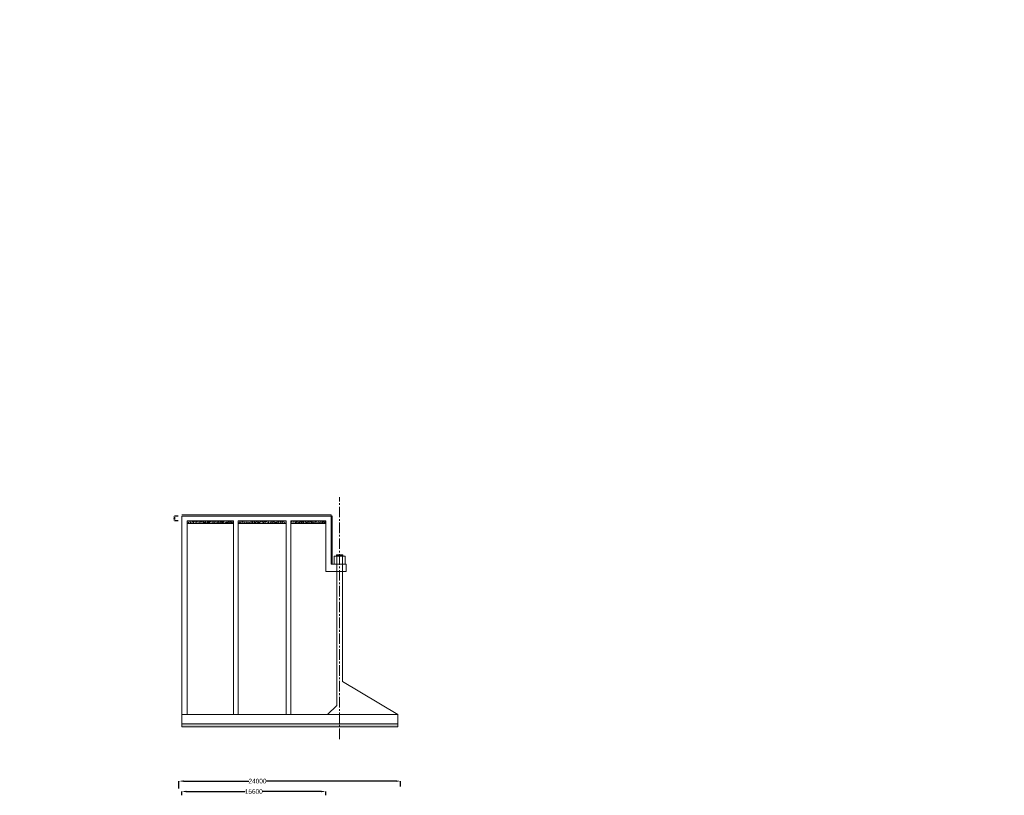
# Model space of a CAD drawing. Header units: millimetres. Extents: x -20950785 to 389010297, y -11535949 to 14056629.
# Tile 399 of 654: x 16144236 to 16250861, y -1668714 to -1584752. Entities that reach past the tile are written whole.
import ezdxf

# ---------------------------------------------------------------- set-up
doc = ezdxf.new("R2010")
doc.units = ezdxf.units.MM
doc.header["$LTSCALE"] = 60
doc.header["$MEASUREMENT"] = 0
doc.linetypes.add('CENTER2', pattern=[28.575, 19.05, -3.175, 3.175, -3.175])
doc.styles.add('PDF Arial Bold', font='times.ttf')
doc.dimstyles.get("Standard").update_dxf_attribs({"dimtxt": 400, "dimasz": 215, "dimexe": 0.18, "dimexo": 0.0625, "dimgap": 0.09, "dimtad": 0, "dimtih": 1, "dimtoh": 1, "dimdec": 0, "dimzin": 4, "dimdsep": 46, "dimtxsty": 'Standard', "dimblk": 'OPEN90', "dimcen": 0, "dimadec": 0, "dimazin": 1, "dimtfac": 1, "dimtdec": 0, "dimtix": 1, "dimtofl": 0, "dimtmove": 0, "dimatfit": 3, "dimldrblk": 'OPEN30', "dimfxl": 1, "dimtolj": 1, "dimtzin": 0, "dimarcsym": 0})
pattern_1 = [(50, (-15706502.97, 1645590.5), (286.904073, -25.100854), [30, -330]), (355, (-15706502.97, 1645590.5), (-55.5005334, 300.8768535), [24, -264]), (100.4514445, (-15706479.07, 1645588.4), (231.4035387, 275.7759964), [25.4960768, -280.4568448]), (46.1842, (-15706502.97, 1645670.5), (426.8965323, -66.2077123), [45, -495]), (96.6356355, (-15706467.4, 1645665), (373.864778, 389.6474403), [38.244137, -420.685504]), (351.184164, (-15706502.97, 1645670.5), (373.864778, 389.64744), [36, -396.0000004]), (21, (-15706462.97, 1645650.5), (238.7628208, -161.0475563), [30, -330]), (326, (-15706462.97, 1645650.5), (97.3261328, 290.060018), [24, -264]), (71.4514447, (-15706443.08, 1645637.08), (336.0889507, 129.0124611), [25.496076, -280.4568448]), (37.5, (-15706502.97, 1645590.5), (4.86394213, 133.15754153), [0, -260.8, 0, -268, 0, -265]), (7.5, (-15706502.97, 1645590.5), (105.227815, 157.76468475), [0, -152.8, 0, -254.8, 0, -101]), (327.5, (-15706592.17, 1645590.5), (213.52897447, -9.0219487), [0, -100, 0, -312, 0, -414]), (317.5, (-15706632.17, 1645590.5), (233.2744677, 40.0419929), [0, -130, 0, -207.2, 0, -294])]

# ---------------------------------------------------------------- blocks, each defined once
blk = doc.blocks.new('*D1993')
at = {"color": 0, "linetype": 'Continuous', "lineweight": -2, "ltscale": 2, "transparency": 16777216}
for p, q in [((16161391, -1638491), (16161013, -1638491)), ((16161013, -1638841), (16161013, -1638641)), ((16161398, -1638991), (16161013, -1638991))]:
    blk.add_line(p, q, dxfattribs=at)
at = {"color": 0, "linetype": 'Continuous', "lineweight": 9, "ltscale": 2, "transparency": 16777216}
for points in [[(16160988, -1638641), (16161038, -1638641), (16161013, -1638491)], [(16160988, -1638841), (16161038, -1638841), (16161013, -1638991)]]:
    blk.add_solid(points, dxfattribs=at)
at = {"layer": 'Defpoints', "color": 0, "linetype": 'Continuous', "lineweight": 9, "ltscale": 2, "transparency": 16777216}
for p in [(16161013, -1638491), (16161391, -1638491), (16161398, -1638991)]:
    blk.add_point(p, dxfattribs=at)
at = {"color": 0, "linetype": 'Continuous', "lineweight": 9, "ltscale": 2, "transparency": 16777216, "insert": (16161013, -1638741), "char_height": 250, "attachment_point": 5, "rotation": 90, "style": 'PDF Arial Bold'}
blk.add_mtext('\\A1;500', dxfattribs=at)
blk = doc.blocks.new('*D1996')
at = {"color": 0, "linetype": 'Continuous', "lineweight": -2, "ltscale": 2, "transparency": 16777216}
for p, q in [((16161784, -1668683), (16161784, -1668304)), ((16162284, -1668304), (16168667, -1668304)), ((16176884, -1668304), (16170501, -1668304)), ((16177384, -1668714), (16177384, -1668304))]:
    blk.add_line(p, q, dxfattribs=at)
at = {"color": 0, "linetype": 'Continuous', "lineweight": 9, "ltscale": 2, "transparency": 16777216}
for points in [[(16162284, -1668221), (16162284, -1668387), (16161784, -1668304)], [(16176884, -1668221), (16176884, -1668387), (16177384, -1668304)]]:
    blk.add_solid(points, dxfattribs=at)
at = {"layer": 'Defpoints', "color": 0, "linetype": 'Continuous', "lineweight": 9, "ltscale": 2, "transparency": 16777216}
for p in [(16177384, -1668304), (16161784, -1668683), (16177384, -1668714)]:
    blk.add_point(p, dxfattribs=at)
at = {"color": 0, "linetype": 'Continuous', "lineweight": 9, "ltscale": 2, "transparency": 16777216, "insert": (16169584, -1668304), "char_height": 500, "attachment_point": 5, "style": 'PDF Arial Bold'}
blk.add_mtext('\\A1;{\\fArial|b0|i0|c0|p34;15600}', dxfattribs=at)
blk = doc.blocks.new('*D1997')
at = {"color": 0, "linetype": 'Continuous', "lineweight": -2, "ltscale": 2, "transparency": 16777216}
for p, q in [((16161484, -1667989), (16161484, -1667179)), ((16161984, -1667179), (16169040, -1667179)), ((16184984, -1667179), (16170928, -1667179)), ((16185484, -1667750), (16185484, -1667179))]:
    blk.add_line(p, q, dxfattribs=at)
at = {"color": 0, "linetype": 'Continuous', "lineweight": 9, "ltscale": 2, "transparency": 16777216}
for points in [[(16161984, -1667096), (16161984, -1667262), (16161484, -1667179)], [(16184984, -1667096), (16184984, -1667262), (16185484, -1667179)]]:
    blk.add_solid(points, dxfattribs=at)
at = {"layer": 'Defpoints', "color": 0, "linetype": 'Continuous', "lineweight": 9, "ltscale": 2, "transparency": 16777216}
for p in [(16185484, -1667179), (16161484, -1667989), (16185484, -1667750)]:
    blk.add_point(p, dxfattribs=at)
at = {"color": 0, "linetype": 'Continuous', "lineweight": 9, "ltscale": 2, "transparency": 16777216, "insert": (16169984, -1667179), "char_height": 500, "attachment_point": 5, "style": 'PDF Arial Bold'}
blk.add_mtext('\\A1;{\\fArial|b0|i0|c0|p34;24000}', dxfattribs=at)

msp = doc.modelspace()

# ---------------------------------------------------------------- hatches: boundary and pattern name
at = {"linetype": 'Continuous', "lineweight": 9, "ltscale": 2}
h = msp.add_hatch(dxfattribs=at)
h.set_pattern_fill('AR-CONC', scale=40)
h.set_pattern_definition(pattern_1)
h.paths.add_polyline_path([(16167384.03, -1639284.5), (16167384.03, -1638984.5), (16162384.03, -1638984.5), (16162384.03, -1639284.5)])
h = msp.add_hatch(dxfattribs=at)
h.set_pattern_fill('AR-CONC', scale=40)
h.set_pattern_definition(pattern_1)
h.paths.add_polyline_path([(16173084.03, -1639284.5), (16173084.03, -1638984.5), (16167884.03, -1638984.5), (16167884.03, -1639284.5)])
h = msp.add_hatch(dxfattribs=at)
h.set_pattern_fill('AR-CONC', scale=40)
h.set_pattern_definition(pattern_1)
h.paths.add_polyline_path([(16177384.03, -1639284.5), (16177384.03, -1638984.5), (16173584.03, -1638984.5), (16173584.03, -1639284.5)])
h = msp.add_hatch(dxfattribs=at)
h.set_pattern_fill('ANSI31', scale=2)
h.set_pattern_definition([(45, (-7961476.32383, 1792638.37648), (-0.1767766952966, 0.1767766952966), [])])
h.paths.add_polyline_path([(16178884.03, -1642684.5), (16178534.03, -1642684.5), (16178534.03, -1642844.5), (16178884.03, -1642844.5)])
h.paths.add_polyline_path([(16179234.03, -1642684.5), (16178884.03, -1642684.5), (16178884.03, -1642844.5), (16179234.03, -1642844.5)])
h = msp.add_hatch(dxfattribs=at)
h.set_pattern_fill('AR-CONC', scale=40)
h.set_pattern_definition(pattern_1)
h.paths.add_polyline_path([(16178884.03, -1661284.5), (16178884.03, -1660984.5), (16161784.03, -1660984.5), (16161784.03, -1661284.5)])
h.paths.add_polyline_path([(16178884.03, -1660984.5), (16178884.03, -1661284.5), (16185184.03, -1661284.5), (16185184.03, -1660984.5)])

# ---------------------------------------------------------------- linework, layer by layer
at = {"linetype": 'CENTER2', "lineweight": 9}
msp.add_line((16178884.03, -1662622), (16178884.03, -1636446.62), dxfattribs=at)
at = {"color": 7, "linetype": 'Continuous', "lineweight": 9}
for p, q in [((16177984.03, -1638334.5), (16161784.03, -1638334.5)), ((16161784.03, -1638484.5), (16161784.03, -1659984.5)), ((16161784.03, -1661284.5), (16161784.03, -1638484.5)), ((16177384.03, -1638484.5), (16161784.03, -1638484.5)), ((16177984.03, -1638484.5), (16177384.03, -1638484.5)), ((16177984.03, -1638484.5), (16177984.03, -1638334.5)), ((16177984.03, -1643684.5), (16177984.03, -1638478.15)), ((16178064.03, -1643684.5), (16178064.03, -1638478.15)), ((16167384.03, -1638984.5), (16162384.03, -1638984.5)), ((16162384.03, -1659984.5), (16162384.03, -1638984.5)), ((16167384.03, -1639284.5), (16162384.03, -1639284.5)), ((16167384.03, -1659984.5), (16167384.03, -1638984.5)), ((16173084.03, -1638984.5), (16167884.03, -1638984.5)), ((16167884.03, -1659984.5), (16167884.03, -1638984.5)), ((16173084.03, -1639284.5), (16167884.03, -1639284.5)), ((16173084.03, -1659984.5), (16173084.03, -1638984.5)), ((16177384.03, -1638984.5), (16173584.03, -1638984.5)), ((16173584.03, -1659984.5), (16173584.03, -1638984.5)), ((16177384.03, -1639284.5), (16173584.03, -1639284.5)), ((16177384.03, -1638984.5), (16177384.03, -1644484.5)), ((16179484.03, -1642844.5), (16178284.03, -1642844.5)), ((16178284.03, -1642844.5), (16178284.03, -1643684.5)), ((16178584.03, -1649024.29), (16178584.03, -1642684.5)), ((16179184.03, -1649046.23), (16179184.03, -1642684.5)), ((16179184.03, -1649046.23), (16179184.03, -1642684.5)), ((16179484.03, -1643684.5), (16179484.03, -1642844.5)), ((16177984.03, -1643684.5), (16178734.03, -1643684.5)), ((16178734.03, -1643684.5), (16179584.03, -1643684.5)), ((16179584.03, -1643684.5), (16179584.03, -1644484.5)), ((16179584.03, -1644484.5), (16177384.03, -1644484.5)), ((16178584.03, -1658984.5), (16178584.03, -1649024.29)), ((16179184.03, -1656384.5), (16179184.03, -1649046.23)), ((16179184.03, -1656384.5), (16179184.03, -1649046.23)), ((16185184.03, -1659984.5), (16161784.03, -1659984.5)), ((16185184.03, -1660984.5), (16161784.03, -1660984.5)), ((16185184.03, -1661284.5), (16161784.03, -1661284.5))]:
    msp.add_line(p, q, dxfattribs=at)
at = {"color": 7, "linetype": 'Continuous', "lineweight": 9, "ltscale": 2}
for p, q in [((16178534.03, -1642684.5), (16179234.03, -1642684.5)), ((16178534.03, -1642684.5), (16178534.03, -1642844.5)), ((16179234.03, -1642684.5), (16179234.03, -1642844.5)), ((16179184.03, -1656384.5), (16185184.03, -1659984.5)), ((16177584.03, -1659984.5), (16178584.03, -1658984.5)), ((16185184.03, -1659984.5), (16185184.03, -1660984.5)), ((16185184.03, -1661284.5), (16185184.03, -1660984.5))]:
    msp.add_line(p, q, dxfattribs=at)

# ---------------------------------------------------------------- texts
at = {"linetype": 'Continuous', "lineweight": 9, "attachment_point": 1}
for s, insert, char_height, width in [('\\pi5418.09167,t45718.09167;{\\fTimes New Roman|b0|i0|c0|p18;\\L ELEVATION OF \\P\\pi2504.57329,t42804.57329;ABUTMENT ELEMENT \\P\\pi7381.21352,t47681.21352;DIRECTION}', (12166780.87, -1584775.46), 1300, 25045.2677), ('\\pi5418.09167,t45718.09167;{\\fTimes New Roman|b0|i0|c0|p18;\\L ELEVATION OF \\P\\pi2504.57329,t42804.57329;ABUTMENT ELEMENT \\P\\pi7381.21352,t47681.21352;DIRECTION}', (13524705.37, -1584775.46), 1300, 25045.2677), ('\\pi5418.09167,t45718.09167;{\\fTimes New Roman|b0|i0|c0|p18;\\L ELEVATION OF \\P\\pi2504.57329,t42804.57329;ABUTMENT ELEMENT \\P\\pi7381.21352,t47681.21352;DIRECTION}', (14751303.87, -1584775.46), 1300, 25045.2677), ('\\pi7448.80773;{\\fTimes New Roman|b0|i0|c0|p18;\\LCertified that the boring details  shown are correct.}', (11996265.89, -1637530.04), 1915.15152, 72153.3279), ('\\pi7448.80773;{\\fTimes New Roman|b0|i0|c0|p18;\\LCertified that the boring details  shown are correct.}', (13354190.39, -1637530.04), 1915.15152, 72153.3279), ('\\pi7448.80773;{\\fTimes New Roman|b0|i0|c0|p18;\\LCertified that the boring details  shown are correct.}', (14580788.89, -1637530.04), 1915.15152, 72153.3279)]:
    msp.add_mtext(s, dxfattribs=dict(at, insert=insert, char_height=char_height, width=width))

# ---------------------------------------------------------------- dimensions: what is measured, and where the dimension line sits
at = {"color": 7, "linetype": 'Continuous', "lineweight": 9, "ltscale": 2}
dim = msp.add_linear_dim(base=(16161013.03, -1638490.85), p1=(16161398.28, -1638990.85), p2=(16161391.03, -1638490.85), angle=90, dimstyle='Standard', override={"dimtxt": 250, "dimasz": 150, "dimtxsty": 'PDF Arial Bold', "dimfxl": 300}, dxfattribs=at)
dim.commit()
dim.dimension.update_dxf_attribs({"geometry": '*D1993', "text_midpoint": (16161013.03, -1638740.85), "dimtype": 160, "text_rotation": 90})
for base, p1, p2, picture, middle in [((16185484.03, -1667179), (16161484.03, -1667989), (16185484.03, -1667750), '*D1997', (16169984.03, -1667179)), ((16177384.03, -1668304), (16161784.03, -1668683), (16177384.03, -1668714), '*D1996', (16169584.03, -1668304))]:
    dim = msp.add_linear_dim(base=base, p1=p1, p2=p2, text='{\\fArial|b0|i0|c0|p34;<>}', dimstyle='Standard', override={"dimtxt": 500, "dimasz": 500, "dimtxsty": 'PDF Arial Bold', "dimfxl": 300}, dxfattribs=at)
    dim.commit()
    dim.dimension.update_dxf_attribs({"geometry": picture, "text_midpoint": middle, "dimtype": 160})

doc.saveas('drawing.dxf')
